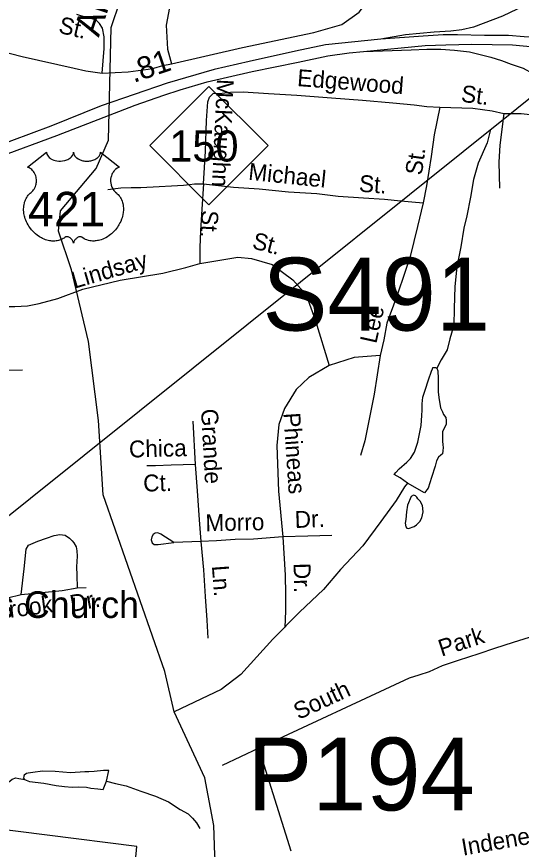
# Model space of a CAD drawing. Extents: x 1547597 to 1699558, y 810033 to 920809.
# Drawn here: x 1682523 to 1685363, y 857223 to 861911 of the extents above; entities that cross this region are included whole.
import ezdxf

# ---------------------------------------------------------------- set-up
doc = ezdxf.new("R2010")
doc.units = 0
for name, color, linetype in [('Exist Boundary Political City Limit New', 7, 'Continuous'), ('Exist Cultural Church Label', 7, 'Continuous'), ('Exist Hydrographic Creek Single Shore', 7, 'Continuous'), ('Exist Hydrographic Misc Water Feature', 7, 'Continuous'), ('Exist Road Non-System Type 51', 7, 'Continuous'), ('Exist Road Non-System Type 51 Label', 7, 'Continuous'), ('Exist Road Primary Interstate Divided Center Attributed', 7, 'Continuous'), ('Exist Road Primary Interstate Mileage Hundredths English Label', 7, 'Continuous'), ('Exist Road Primary Interstate Ramp 1 Lane Attributed', 7, 'Continuous'), ('Exist Road Primary Interstate Structure Ovrhead Sign Number Label', 7, 'Continuous'), ('Exist Road Primary NC Shield CELL', 7, 'Continuous'), ('Exist Road Primary NC Shield Number Label', 7, 'Continuous'), ('Exist Road Primary US Shield CELL', 7, 'Continuous'), ('Exist Road Primary US Shield Number Label', 7, 'Continuous'), ('Exist Road Secondary Structure Pipe Number Label', 7, 'Continuous'), ('Exist Utilities Electrical Transmission Line', 7, 'Continuous'), ('Map Preparation Boundary City Limit Buffer Line', 7, 'Continuous'), ('Old_Level_32', 7, 'Continuous')]:
    doc.layers.add(name, color=color, linetype=linetype)

msp = doc.modelspace()

# ---------------------------------------------------------------- linework, layer by layer
at = {"layer": 'Exist Boundary Political City Limit New'}
msp.add_lwpolyline([(1685295.5, 852797.5), (1685354, 852912), (1684695.5, 853129.2), (1684102.2, 853317.5), (1683849, 853389.9), (1683402.5, 853606.3), (1683393.2, 853534.7), (1682805.9, 853745.3), (1682730.9, 853844.5), (1682557.3, 854105.9), (1682480.1, 854205.2), (1682367.8, 854339.2), (1682299.4, 854506.8), (1682308.4, 855272.3), (1682323.8, 855894.3), (1682480.1, 856935.4), (1683161.1, 856837.5), (1683199.7, 857239.3), (1681682.6, 857430.5), (1681672.4, 857621.3), (1681157.6, 857697), (1681304.1, 857839.5), (1681421.7, 858060.6), (1681486, 858263.1)], dxfattribs=at)
at = {"layer": 'Exist Hydrographic Creek Single Shore'}
msp.add_lwpolyline([(1683940.7, 855122.4), (1683804.1, 855511.3), (1683736.3, 856102.6), (1683665.1, 856721.6), (1683677.9, 856821.6), (1683662.9, 856972.9), (1683638.5, 857190.6), (1683631.7, 857357.5), (1683581.3, 857626.6), (1683409.9, 857996.5), (1683356.5, 858225.2), (1683010.1, 859218.5), (1682983.4, 859637.9), (1682927.7, 860083.3), (1682831.7, 860485.7), (1682758.7, 860703.8), (1682768.6, 860818.5), (1682970.7, 861057.3), (1683039.7, 861216.7), (1683054.7, 861850), (1683459.7, 863053), (1683765.7, 863660.6)], dxfattribs=at)
at = {"layer": 'Exist Hydrographic Misc Water Feature'}
for points in [[(1685189.4, 861276.4), (1685170.8, 861200.4), (1685120.4, 861086.6), (1685093.8, 860994.4), (1685077.2, 860894.6), (1685056.6, 860790.8), (1685040.2, 860720.6), (1685023.7, 860615.1), (1685000.8, 860503.1), (1684988.3, 860392.5), (1684985.7, 860268.7), (1684983.1, 860174.3), (1684960.5, 860096.8), (1684946.5, 860036.4), (1684912, 859978.9), (1684887, 859931.8)], [(1684722.4, 859285.2), (1684682.3, 859315.5), (1684648.5, 859334.3), (1684656.4, 859345.5), (1684676.5, 859365.7), (1684718.8, 859403.4), (1684738.8, 859423.5), (1684761.2, 859459.2), (1684781.4, 859515.4), (1684800, 859609.4), (1684804.3, 859665.1), (1684804.6, 859695.5), (1684804.6, 859731.6), (1684808.9, 859769.2), (1684821.2, 859807.6), (1684841.4, 859867), (1684857.6, 859915.1), (1684863.9, 859929), (1684865.8, 859935.5), (1684873.8, 859935.3), (1684879.9, 859935.2), (1684887, 859931.8)], [(1684887, 859931.8), (1684893.7, 859916.8), (1684895.5, 859873.4), (1684895, 859798.7), (1684898.9, 859766.6), (1684908.6, 859709), (1684920.5, 859686.5), (1684924.5, 859670.9), (1684938.3, 859654.2), (1684940.2, 859636.9), (1684940.2, 859616.4), (1684932, 859600.9), (1684919.8, 859574.9), (1684919.7, 859550.3), (1684919.5, 859520.8), (1684921.4, 859500.3), (1684923.3, 859486.3), (1684921.4, 859466.6), (1684919.2, 859450.2), (1684911.2, 859443), (1684897, 859431), (1684885, 859410.7), (1684878.8, 859380.5), (1684858.3, 859316.9), (1684838.1, 859256.6), (1684817.8, 859230.7), (1684722.4, 859285.2)], [(1684722.4, 859285.2), (1684706.1, 859263.3), (1684659.5, 859188), (1684572.8, 859068.3), (1684472.1, 858932.5), (1684345.7, 858798.2), (1684249.3, 858687), (1684114.3, 858557.6), (1683965.4, 858406.4), (1683783.8, 858207.9), (1683673.3, 858122.4), (1683409.9, 857996.5)], [(1684717.5, 859123.6), (1684712.9, 859079.4), (1684710.1, 859058.9), (1684712.8, 859039.2), (1684718.8, 859031.7), (1684728.8, 859029), (1684760.8, 859041.5), (1684772.9, 859051), (1684791.2, 859068.7), (1684803.4, 859089.1), (1684811.4, 859123.3), (1684807.6, 859158.7), (1684793.7, 859182.7), (1684781.7, 859197), (1684776, 859206.9), (1684767.8, 859212.9), (1684755.8, 859217.2), (1684743.7, 859209.2), (1684723.5, 859161.3), (1684717.5, 859123.6)], [(1683028.6, 857606.1), (1683042.4, 857667.4), (1683012.4, 857668), (1682958.4, 857661.7), (1682928.5, 857659.9), (1682906.1, 857660.3), (1682826.1, 857654.6), (1682740, 857661.3), (1682668.1, 857663.6), (1682613.9, 857655.6), (1682588.1, 857652), (1682577.9, 857649.8), (1682565.9, 857640.2), (1682563.9, 857634.5), (1682561.9, 857623.8), (1682567.2, 857615.5)], [(1682158.3, 857525.4), (1682163.1, 857532.7), (1682175.4, 857543.9), (1682185.1, 857548.6), (1682197.8, 857547.5), (1682217.1, 857543.9), (1682265, 857538), (1682327.4, 857543.3), (1682385.2, 857542.9), (1682427.4, 857556.8), (1682457.6, 857576.7), (1682477.7, 857600.9), (1682497.8, 857618.6), (1682517.8, 857626.4), (1682535.8, 857622.7), (1682557.6, 857617.4), (1682567.2, 857615.5)], [(1682567.2, 857615.5), (1682595.8, 857605.9), (1682675.7, 857595.3), (1682745.9, 857583.2), (1682791.7, 857577.3), (1682835.7, 857572.4), (1682873.6, 857574.9), (1682915.7, 857572.4), (1682940, 857568.5), (1682979.8, 857563.6), (1683009.8, 857559.7), (1683028.6, 857606.1)], [(1683028.6, 857606.1), (1683080, 857593.6), (1683139.9, 857580.9), (1683222, 857550.5), (1683303.9, 857521.8), (1683377.6, 857489.9), (1683443.6, 857447.5), (1683487.3, 857422.8), (1683513.1, 857399.3), (1683535.2, 857372.6), (1683554.4, 857340.2)]]:
    msp.add_lwpolyline(points, dxfattribs=at)
at = {"layer": 'Exist Road Non-System Type 51'}
for p, q in [((1683514.7, 859633.2), (1683527.8, 859390.8)), ((1683559, 858955.9), (1683406.8, 858951)), ((1682863.3, 858695.9), (1682913.3, 858696.9)), ((1683886.8, 857792.6), (1683679.7, 857695.8)), ((1684068.8, 857212.8), (1683886.8, 857792.6))]:
    msp.add_line(p, q, dxfattribs=at)
for points in [[(1683606.4, 862987.1), (1683535, 862849.4), (1683520.4, 862725.8), (1683531, 862608.6), (1683531, 862484.7), (1683519, 862395.4), (1683476.4, 862252.1), (1683433.8, 862108.2), (1683383.2, 861962.2), (1683364.6, 861863.6), (1683372.1, 861728.4), (1683393.9, 861645.1)], [(1683393.9, 861645.1), (1683794.1, 861737.5), (1684196.1, 861821.4), (1684353.3, 861866.9), (1684451.2, 861936.9), (1684531.6, 862041.8), (1684591, 862185.3), (1684664.4, 862279.7), (1684765.8, 862356.7)], [(1683004, 861592.5), (1683014.8, 861732.4), (1683016.2, 861798.4), (1683005.1, 861846.6), (1682989.7, 861872.9), (1682970, 861891.3), (1682936.2, 861902), (1682914.3, 861906.5), (1682860.6, 861923.6)], [(1682069.7, 861801.5), (1682247, 861761.9), (1682412.3, 861722.5), (1682553.7, 861687.7), (1682846.5, 861621.7), (1682912.2, 861606.4), (1683004, 861592.5)], [(1683004, 861592.5), (1683150.5, 861601.5), (1683262.4, 861616.1), (1683295.1, 861621), (1683345.5, 861636), (1683393.9, 861645.1)], [(1683573.8, 860970.6), (1683585.5, 861154.5), (1683591, 861326.5), (1683599.1, 861432.4), (1683607.7, 861458.2), (1683630.1, 861479.8), (1683648.1, 861478.8), (1683662.6, 861478.8), (1683725.5, 861486), (1683797.7, 861488.9), (1683939.6, 861478), (1684100.2, 861470.2), (1684294, 861454.3), (1684469.8, 861440.7), (1684639.6, 861425.3), (1684759.5, 861414.9), (1684831.3, 861405.4), (1684905.3, 861401.9)], [(1684905.3, 861401.9), (1684872.1, 861246.5), (1684855.7, 861124.8), (1684830.3, 860959.2), (1684810.4, 860863.6)], [(1684905.3, 861401.9), (1685090.9, 861396.5), (1685199.7, 861382), (1685264.8, 861366.6)], [(1685264.8, 861366.6), (1685243.1, 861188.4), (1685235.9, 861091.6), (1685240.8, 860946.4)], [(1685264.8, 861366.6), (1685362.4, 861366.3), (1685412.3, 861361.3)], [(1683036.8, 860937.5), (1683109, 860948), (1683167.1, 860948.9), (1683221.1, 860949.8), (1683325.3, 860955.7), (1683393.4, 860958.3), (1683461.5, 860962.9), (1683495.6, 860966.2), (1683523.7, 860969.7), (1683573.8, 860970.6)], [(1683573.8, 860970.6), (1683564.8, 860826.8), (1683558.4, 860704.8), (1683554.5, 860610.9), (1683554.6, 860520.8)], [(1683573.8, 860970.6), (1683743.5, 860951.2), (1683887.4, 860942.3), (1684053.1, 860924.9), (1684213, 860915.7), (1684332.8, 860901.2), (1684474.7, 860890.4), (1684592.6, 860884), (1684684.5, 860874.1), (1684746.4, 860868.9), (1684810.4, 860863.6)], [(1684810.4, 860863.6), (1684779.6, 860730.1), (1684738.2, 860560.9), (1684709.5, 860476.4), (1684663.5, 860338.5), (1684606.8, 860184.9), (1684588.9, 860091.2), (1684569.7, 860002.8)], [(1683554.6, 860520.8), (1683767.2, 860556.3), (1683844.6, 860549), (1683960.7, 860515.2), (1684076.8, 860430.4), (1684151.7, 860345.7), (1684204.9, 860198.1), (1684282.3, 859946.4)], [(1681582.2, 860262.6), (1681804.4, 860264.1), (1682016.6, 860267.8), (1682220.8, 860273.7), (1682395.1, 860280.2), (1682513.1, 860279.8), (1682583.2, 860282.3), (1682649.6, 860297), (1682754.6, 860323.9), (1682894.9, 860377.2), (1683105.3, 860428), (1683345.4, 860467), (1683474.1, 860498.4), (1683554.6, 860520.8)], [(1684569.7, 860002.8), (1684422.1, 859993.1), (1684282.3, 859946.4)], [(1684569.7, 860002.8), (1684535.4, 859786.6), (1684482.2, 859522.8), (1684458, 859440.5)], [(1684282.3, 859946.4), (1684168.2, 859879.4), (1684095.6, 859811.6), (1684030.3, 859705.1), (1683998.9, 859615.6), (1683986.8, 859497), (1683996.5, 859240.4), (1684021.8, 858982.6)], [(1681986.9, 859890.2), (1682177.2, 859900.4), (1682353.6, 859914.8), (1682467.8, 859920.5), (1682555.9, 859922.7)], [(1683527.8, 859390.8), (1683391.6, 859385.5), (1683303.5, 859383.3), (1683255.4, 859382.3)], [(1683527.8, 859390.8), (1683538.8, 859242.5), (1683549.4, 859078.2), (1683559, 858955.9)], [(1682548.3, 858658.2), (1682565.2, 858802), (1682575.5, 858913.8), (1682590, 858935.5), (1682642.5, 858958.5), (1682690.8, 858975.5), (1682733.2, 858990.7), (1682765.3, 858996), (1682795.2, 858991.4), (1682820.9, 858974.9), (1682834.6, 858960.6), (1682844.4, 858948.4), (1682857.9, 858926.1), (1682861.5, 858904), (1682862.9, 858874), (1682859.7, 858814), (1682860.7, 858766), (1682863.3, 858695.9)], [(1683406.8, 858951), (1683333.7, 858998.5), (1683317.8, 859004.8), (1683301.8, 859003.1), (1683291.6, 858995.3), (1683283.4, 858983.5), (1683279, 858965.6), (1683284.7, 858949.5), (1683296.5, 858939.2), (1683318.5, 858938.8), (1683406.8, 858951)], [(1684021.8, 858982.6), (1683855.4, 858969.9), (1683753.3, 858968), (1683647.1, 858960.1), (1683559, 858955.9)], [(1684296.1, 858991), (1684161.9, 858985.7), (1684021.8, 858982.6)], [(1684021.8, 858982.6), (1684033.4, 858766.2), (1684035.3, 858660.1), (1684035.4, 858566.1), (1684031.5, 858472.1)], [(1683559, 858955.9), (1683573.8, 858797.5), (1683584.7, 858647.2), (1683594, 858513), (1683598, 858412.8)], [(1682548.3, 858658.2), (1682664.6, 858669.9), (1682778.9, 858679.6), (1682863.3, 858695.9)], [(1682239.3, 858614.5), (1682365.6, 858625.9), (1682471.9, 858639.8), (1682548.3, 858658.2)], [(1685901.2, 858572.7), (1685727.1, 858519.7), (1685552.2, 858461.3), (1685316.6, 858388), (1685211.8, 858354.1), (1685125.1, 858323.9), (1685008.3, 858286.2), (1684917.6, 858256), (1684844.9, 858223.5), (1684786.5, 858204.7), (1684732.1, 858187.8), (1683886.8, 857792.6)]]:
    msp.add_lwpolyline(points, dxfattribs=at)
at = {"layer": 'Exist Road Primary Interstate Divided Center Attributed'}
for points in [[(1684571.7, 861785.3), (1684261.7, 861753.2), (1684091.9, 861716.4), (1683831.7, 861658.3), (1683633.6, 861614), (1683370.6, 861536.1), (1682997.6, 861409.9), (1682715.8, 861294.4), (1682380.3, 861170.9), (1682047.6, 861050), (1681859.4, 860972.6), (1681573.4, 860857.7)], [(1685475.6, 861792.3), (1685451.8, 861793.1), (1685378.6, 861798.2), (1685291.8, 861805.2), (1685156.9, 861804.7), (1685003.7, 861808.6), (1684923, 861808.6), (1684811.8, 861801.4), (1684571.7, 861785.3)], [(1684474.8, 861715.5), (1684821.4, 861748), (1684937.6, 861752.1), (1685084.5, 861755.8), (1685313.2, 861752.7), (1685434, 861740.5), (1685654.9, 861731.9), (1685712.6, 861726.5)], [(1681572.5, 860808.1), (1681827.7, 860902), (1682132.6, 861017.8), (1682421.6, 861122.6), (1682749, 861243.1), (1683190.5, 861413.5), (1683351.7, 861469.7), (1683442.9, 861500.1), (1683595.2, 861543.8), (1683847.8, 861602.3), (1684106.9, 861655.5), (1684274.7, 861690.4), (1684393.9, 861708.4), (1684474.8, 861715.5)]]:
    msp.add_lwpolyline(points, dxfattribs=at)
at = {"layer": 'Exist Road Primary Interstate Ramp 1 Lane Attributed'}
for points in [[(1685593.4, 862046.7), (1685554, 862031), (1685536.9, 862026.3), (1685505.8, 862018.3), (1685460.5, 862002.7), (1685425, 861989.9), (1685378.9, 861971.8), (1685257.5, 861914.5), (1685094.9, 861852.8), (1685028.1, 861837.6), (1684965.9, 861828.9), (1684872.4, 861824.7), (1684711.6, 861808.6), (1684571.7, 861785.3)], [(1684474.8, 861715.5), (1684742.4, 861724.3), (1684832.3, 861728), (1684909.7, 861728), (1684988, 861722.9), (1685070.9, 861712.7), (1685191.6, 861683.3), (1685252.5, 861665.3), (1685306.5, 861643.9), (1685374, 861620.5), (1685428.7, 861591.3), (1685476.6, 861571.1), (1685588.1, 861522.2), (1685656.3, 861507.5), (1685711.6, 861503.8), (1685778.8, 861507.5)]]:
    msp.add_lwpolyline(points, dxfattribs=at)
at = {"layer": 'Exist Road Primary NC Shield CELL'}
msp.add_lwpolyline([(1683272.1, 861185.5), (1683605.1, 861518.5), (1683938.1, 861185.5), (1683605.1, 860852.5)], close=True, dxfattribs=at)
at = {"layer": 'Exist Road Primary US Shield CELL'}
msp.add_lwpolyline([(1682690.9, 861148.6), (1682691.2, 861144.2), (1682692.2, 861139), (1682693, 861136.3), (1682695.5, 861131.2), (1682699.5, 861125.1), (1682705.1, 861119.1), (1682711.5, 861113.9), (1682715.7, 861111.2), (1682723, 861107.3), (1682731.2, 861103.8), (1682740.4, 861101.2), (1682749.7, 861099.3), (1682759.9, 861098.2), (1682770.1, 861098), (1682781, 861098.8), (1682793, 861101.1), (1682798.6, 861102.5), (1682804.8, 861104.7), (1682810.6, 861107.1), (1682816.9, 861110.5), (1682822, 861113.7), (1682826, 861116.6), (1682831.7, 861122), (1682836.1, 861127.6), (1682838, 861130.7), (1682839.7, 861133.8), (1682841.9, 861140.2), (1682842.5, 861143), (1682843, 861148.9), (1682843.3, 861143.9), (1682843.8, 861140.9), (1682844.7, 861137.8), (1682845.9, 861134.6), (1682848.2, 861130.1), (1682850.7, 861126.3), (1682855.4, 861120.8), (1682858.4, 861118), (1682861.1, 861115.8), (1682868.3, 861110.8), (1682876.7, 861106.6), (1682880.9, 861104.7), (1682885.1, 861103.2), (1682890.5, 861101.6), (1682896.1, 861100.3), (1682901.6, 861099.3), (1682907.3, 861098.5), (1682913.1, 861098.1), (1682917.8, 861098), (1682923.6, 861098), (1682928.9, 861098.3), (1682934.3, 861099), (1682940.4, 861100), (1682945.2, 861101), (1682951.6, 861102.7), (1682957.4, 861104.8), (1682962.5, 861107), (1682969.1, 861110.5), (1682974.4, 861113.8), (1682978.3, 861116.9), (1682982.9, 861121.2), (1682987.3, 861126.3), (1682989.9, 861130), (1682991.7, 861133.8), (1682993.4, 861137.8), (1682994.4, 861142.1), (1682995, 861145.8), (1682995.1, 861149), (1683101.3, 861064.3), (1683098.8, 861063.4), (1683093.1, 861060.5), (1683088.5, 861057.8), (1683081.2, 861052.7), (1683078, 861049.9), (1683074.9, 861046.9), (1683072, 861043.8), (1683069.5, 861040.8), (1683066.4, 861036.5), (1683063.6, 861032.3), (1683060.9, 861027.6), (1683058.9, 861023.5), (1683055.7, 861014.9), (1683054.1, 861009.5), (1683053.1, 861005), (1683051.8, 860995.5), (1683051.5, 860991), (1683051.5, 860986.5), (1683051.8, 860981.8), (1683052.2, 860977.3), (1683053, 860972.6), (1683053.8, 860968.4), (1683055.1, 860963.3), (1683057, 860957.4), (1683059.3, 860951.7), (1683064.2, 860942.5), (1683070.4, 860933.1), (1683074.9, 860927.8), (1683079.3, 860923.3), (1683085.8, 860917.7), (1683089.4, 860914.6), (1683093.5, 860910.5), (1683100.1, 860902.8), (1683102.8, 860899.1), (1683105.5, 860895.1), (1683108.1, 860890.8), (1683110.6, 860886.3), (1683112.6, 860882.4), (1683116.3, 860873.3), (1683119, 860864.4), (1683120.3, 860859.8), (1683122.3, 860849.3), (1683123, 860844.2), (1683123.8, 860834), (1683123.9, 860821.7), (1683122.9, 860810), (1683120.7, 860796.4), (1683118.9, 860788.2), (1683116.1, 860778.8), (1683113.4, 860770.5), (1683108.6, 860758.4), (1683104.3, 860749.6), (1683098.7, 860739.3), (1683094.8, 860733.1), (1683090.4, 860726.4), (1683084.8, 860718.8), (1683078.3, 860710.6), (1683070.4, 860702), (1683064.1, 860695.7), (1683055.8, 860688.3), (1683050.8, 860684.1), (1683043.6, 860678.7), (1683033.8, 860672.2), (1683024.2, 860666.6), (1683015.9, 860662.4), (1683008.7, 860659.2), (1682999.2, 860655.7), (1682983.6, 860651.3), (1682977.8, 860650.1), (1682971.1, 860649.1), (1682964.7, 860648.5), (1682958.6, 860648.1), (1682950.3, 860648.1), (1682942.1, 860648.8), (1682934.3, 860649.9), (1682926.2, 860651.6), (1682917.7, 860654.1), (1682910, 860657.1), (1682902.2, 860660.9), (1682889.1, 860669.2), (1682885.3, 860671.2), (1682883.2, 860671.8), (1682878.1, 860672.1), (1682873.3, 860671.1), (1682868.4, 860669.1), (1682865.5, 860667.5), (1682861.5, 860665), (1682858.5, 860662.6), (1682854.9, 860659.1), (1682852.4, 860656.2), (1682850.5, 860654), (1682846.8, 860648.1), (1682845.4, 860645.4), (1682844.1, 860641.8), (1682842.8, 860636.5), (1682841.2, 860643.2), (1682839.2, 860647.6), (1682837, 860651.3), (1682834.6, 860654.7), (1682830.9, 860658.9), (1682827.6, 860662.1), (1682823.6, 860665.4), (1682819.3, 860668), (1682815.9, 860669.7), (1682812.7, 860670.9), (1682808.9, 860671.9), (1682805.8, 860672.1), (1682803.2, 860672.1), (1682799.7, 860671.3), (1682794.8, 860667.8), (1682790.3, 860664.6), (1682785.3, 860661.6), (1682779.4, 860658.4), (1682775.1, 860656.4), (1682770, 860654.4), (1682763.9, 860652.4), (1682757.4, 860650.7), (1682750.7, 860649.4), (1682744.8, 860648.4), (1682738.5, 860647.9), (1682732.7, 860647.7), (1682726.8, 860647.8), (1682721.2, 860648.2), (1682714.7, 860648.8), (1682706.7, 860650), (1682700, 860651.5), (1682693, 860653.3), (1682685.8, 860655.6), (1682678.1, 860658.6), (1682668.4, 860662.8), (1682661.7, 860666.2), (1682651.1, 860672.3), (1682638.7, 860680.9), (1682629.3, 860688.5), (1682622.4, 860694.7), (1682612.3, 860705), (1682606.4, 860711.7), (1682597, 860723.8), (1682591.1, 860732.5), (1682587.2, 860738.9), (1682581.6, 860749.2), (1682578.5, 860755.7), (1682574.4, 860765.1), (1682571.3, 860773.7), (1682568.6, 860781.9), (1682567.2, 860787.1), (1682565.2, 860796.2), (1682564, 860802.7), (1682562.8, 860811.5), (1682562.1, 860820.9), (1682562, 860829.5), (1682562.2, 860836.7), (1682563.1, 860845), (1682564.5, 860853.9), (1682566.2, 860861.5), (1682567.7, 860866.9), (1682570, 860873.6), (1682572.9, 860880.9), (1682576.5, 860888), (1682579.8, 860893.8), (1682584, 860900.1), (1682588.2, 860905.4), (1682593.6, 860911.3), (1682599.2, 860916.7), (1682604.4, 860920.9), (1682610.6, 860927), (1682613.8, 860930.6), (1682617.6, 860935.7), (1682620.7, 860940.4), (1682623.2, 860944.6), (1682626.4, 860950.8), (1682628.3, 860955.5), (1682630.8, 860962.6), (1682632, 860967.7), (1682633.3, 860974.1), (1682634.1, 860980.2), (1682634.4, 860987.8), (1682634.2, 860994.1), (1682633.4, 861001.4), (1682632, 861008.5), (1682630.3, 861014.6), (1682627.7, 861021.7), (1682625.3, 861026.8), (1682621.2, 861033.8), (1682616.7, 861040.2), (1682612, 861045.5), (1682607.3, 861050.2), (1682602.8, 861053.8), (1682598.5, 861056.8), (1682593.1, 861060.1), (1682587.9, 861062.7), (1682584.6, 861064)], close=True, dxfattribs=at)
at = {"layer": 'Exist Utilities Electrical Transmission Line'}
msp.add_lwpolyline([(1658056.2, 847054), (1658642.6, 847434.5), (1659307.8, 847869.8), (1659997.1, 848323.1), (1660793.1, 848832.8), (1661317.2, 849168.1), (1662048.9, 849658.7), (1662732.4, 850115.9), (1663434, 850590.9), (1663897.7, 850898.8), (1664365.3, 851202.9), (1664738.3, 851460.1), (1664875.4, 851550.3), (1665348, 851760.2), (1665856.4, 851987.6), (1666371.1, 852215.1), (1666960, 852471.5), (1667669.1, 852779.9), (1672104.2, 854678.6), (1675930.7, 856261.4), (1682296.2, 858958.5), (1686555.2, 862371.2)], dxfattribs=at)
at = {"layer": 'Map Preparation Boundary City Limit Buffer Line'}
msp.add_lwpolyline([(1685295.5, 852797.5), (1685354, 852912), (1684695.5, 853129.2), (1684102.2, 853317.5), (1683849, 853389.9), (1683402.5, 853606.3), (1683393.2, 853534.7), (1682805.9, 853745.3), (1682730.9, 853844.5), (1682557.3, 854105.9), (1682480.1, 854205.2), (1682367.8, 854339.2), (1682299.4, 854506.8), (1682308.4, 855272.3), (1682323.8, 855894.3), (1682480.1, 856935.4), (1683161.1, 856837.5), (1683199.7, 857239.3), (1681682.6, 857430.5), (1681672.4, 857621.3), (1681157.6, 857697), (1681304.1, 857839.5), (1681421.7, 858060.6), (1681486, 858263.1)], dxfattribs=at)

# ---------------------------------------------------------------- texts
at = {"layer": 'Exist Cultural Church Label'}
msp.add_text('Peoples Church', height=150, dxfattribs=at).set_placement((1681783.6, 858525.8))
at = {"layer": 'Exist Road Non-System Type 51 Label'}
for s, rotation, p in [('St.', 346.5493, (1682753.3, 861821.6)), ('Edgewood', 355.5766, (1684099.5, 861520.9)), ('McKaughn', 267.3012, (1683650.3, 861561.5)), ('St.', 352.8629, (1685020.8, 861432.7)), ('St.', 82.3263, (1684803.5, 861015.1)), ('Michael', 354.0059, (1683823.9, 860993.8)), ('St.', 355.6474, (1684447.1, 860926.3)), ('St.', 267.1804, (1683564, 860823.6)), ('St.', 345.691, (1683843.2, 860607.7)), ('Lindsay', 16.1818, (1682847, 860379.2)), ('Lee', 77.356, (1684546.8, 860066.6)), ('Grande', 273.0935, (1683560.3, 859701.2)), ('Phineas', 273.8641, (1684023.6, 859678.9)), ('Chica', 1.4314, (1683156.1, 859428.8)), ('Ct.', 1.4314, (1683236.1, 859237.3)), ('Morro', 1.0659, (1683586, 859014.1)), ('Dr.', 2.261, (1684089.6, 859032.1)), ('Dr.', 271.0257, (1684081.4, 858834.8)), ('Ln.', 274.1476, (1683621.6, 858819.1)), ('Springbrook', 7.4504, (1682051.4, 858469.8)), ('Dr.', 10.9304, (1682832.7, 858559)), ('Park', 17.8886, (1684914.5, 858307.6)), ('South', 25.055, (1684109.6, 857951.1)), ('Indeneer', 9.9315, (1685035.2, 857187.3))]:
    msp.add_text(s, height=95, rotation=rotation, dxfattribs=at).set_placement(p)
at = {"layer": 'Exist Road Primary Interstate Mileage Hundredths English Label'}
msp.add_text('.81', height=125, rotation=18.6958, dxfattribs=at).set_placement((1683181.3, 861538))
at = {"layer": 'Exist Road Primary Interstate Structure Ovrhead Sign Number Label'}
msp.add_text('S491', height=410.1, dxfattribs=at).set_placement((1683906.4, 860144))
at = {"layer": 'Exist Road Primary NC Shield Number Label'}
msp.add_text('150', height=175, dxfattribs=at).set_placement((1683381.3, 861095.7))
at = {"layer": 'Exist Road Primary US Shield Number Label'}
msp.add_text('421', height=195, dxfattribs=at).set_placement((1682587, 860729.9))
at = {"layer": 'Exist Road Secondary Structure Pipe Number Label'}
msp.add_text('P194', height=410.1, dxfattribs=at).set_placement((1683820.4, 857442.1))
at = {"layer": 'Old_Level_32'}
msp.add_text('Abbotts', height=150, rotation=71.3953, dxfattribs=at).set_placement((1682984.8, 861791.7))

doc.saveas('drawing.dxf')
